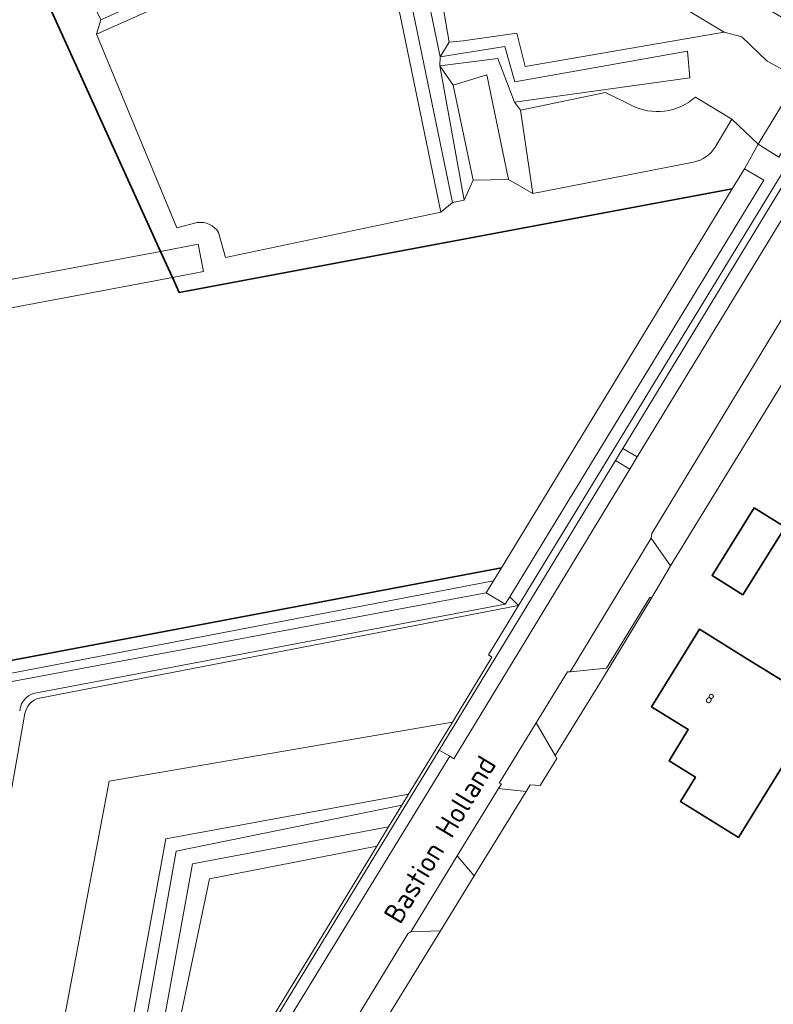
# Model space of a CAD drawing. Extents: x 184422 to 188298, y 343471 to 350189.
# Tile 455 of 513: x 187183 to 187249, y 349355 to 349442. Entities that reach past the tile are written whole.
import ezdxf
from ezdxf.enums import TextEntityAlignment as Align

# ---------------------------------------------------------------- set-up
doc = ezdxf.new("R2010")
doc.units = 0
for name, color, linetype, lineweight in [('B-WA-GK-BESCHOEIING-G', 252, 'GK-BESCHOEIING', 35), ('B-WA-GR-GRAS-GV', 252, 'Continuous', 13), ('B-WA-GW-TALUD_KRUIN-G', 252, 'Continuous', 18), ('B-WA-IE-TERREINAFSCHEIDING_KUNSTMATIG_MUUR-GV', 252, 'Continuous', 18), ('B-WA-KW-KUNSTWERK_DEK-GV', 252, 'Continuous', 18), ('B-WA-OG-TERREIN_CULTUURSCHEIDING-GV', 252, 'Continuous', 18), ('B-WA-OG-TERREIN_ERF-GV', 252, 'Continuous', 18), ('B-WA-OG-TOPOGRAFIE-T18', 252, 'Continuous', 18), ('B-WA-OG-WATER_MEER-GV', 252, 'Continuous', 18), ('B-WA-VH-ONVERHARD-GV', 252, 'Continuous', 18), ('B-WA-VH-VERHARDING_ASFALT-GV', 252, 'Continuous', 18), ('B-WA-VH-VERHARDING_BETON-GV', 252, 'Continuous', 18), ('B-WA-VH-VERHARDING_GESLOTEN-GV', 252, 'Continuous', 18), ('B-WA-VH-VERHARDING_HALFVERHARDING-GV', 252, 'Continuous', 18), ('B-WA-VH-VERHARDING_HALFVERHARDING_GRIND-GV', 252, 'Continuous', 18), ('B-WA-VH-VERHARDING_OPEN-GV', 252, 'Continuous', 18), ('B-WA-VH-VERHARDING_TEGEL-GV', 252, 'Continuous', 18), ('B-WE-OG-BEBOUWING-GV', 250, 'Continuous', 35), ('B-WE-OG-BEBOUWING-T18', 10, 'Continuous', 18)]:
    doc.layers.add(name, color=color, linetype=linetype, lineweight=lineweight)
doc.styles.add('NLCS-ISO-M1000-T18', font='NLCS-ISO.ttf', dxfattribs={"height": 1.8})
doc.styles.add('NLCS-ISO-M500-T18', font='NLCS-ISO.ttf', dxfattribs={"height": 0.9})
doc.linetypes.add('GK-BESCHOEIING', pattern='A,30,-5,[1,NLCS.SHX,S=1,R=0,X=0,Y=0],-5', length=40)

msp = doc.modelspace()

# ---------------------------------------------------------------- linework, layer by layer
at = {"layer": 'B-WA-GK-BESCHOEIING-G', "flags": 128}
for points in [[(187195.311, 349421.487), (187171.832, 349473.158)], [(187195.311, 349421.487), (187171.832, 349473.158)], [(187195.311, 349421.487), (187171.832, 349473.158)], [(187245.818, 349427.001), (187196.966, 349417.844), (187196.357, 349419.184)], [(187245.818, 349427.001), (187196.966, 349417.844), (187196.357, 349419.184)], [(187245.818, 349427.001), (187196.966, 349417.844), (187196.357, 349419.184)], [(187196.357, 349419.184), (187195.311, 349421.487)], [(187196.357, 349419.184), (187195.311, 349421.487)], [(187196.357, 349419.184), (187195.311, 349421.487)], [(187225.439, 349393.556), (187180.34, 349385.048), (187176.514, 349363.612), (187134.229, 349371.161)], [(187225.439, 349393.556), (187180.34, 349385.048), (187176.514, 349363.612), (187134.229, 349371.161)], [(187225.439, 349393.556), (187180.34, 349385.048), (187176.514, 349363.612), (187134.229, 349371.161)]]:
    msp.add_lwpolyline(points, dxfattribs=at)
at = {"layer": 'B-WA-GR-GRAS-GV', "flags": 128}
for points in [[(187055.618, 349408.766), (187057.322, 349407.739), (187077.016, 349395.875), (187072.498, 349369.415), (187129.456, 349359.592), (187131.808, 349359.186), (187186.059, 349349.83), (187190.78, 349374.73), (187221.091, 349379.922), (187224.589, 349385.66), (187224.289, 349385.856), (187226.943, 349390.209), (187226.923, 349390.221), (187184.622, 349382.056)], [(187055.618, 349408.766), (187057.322, 349407.739), (187077.016, 349395.875), (187072.498, 349369.415), (187129.456, 349359.592), (187131.808, 349359.186), (187186.059, 349349.83), (187190.78, 349374.73), (187221.091, 349379.922), (187224.589, 349385.66), (187224.289, 349385.856), (187226.943, 349390.209), (187226.923, 349390.221), (187184.622, 349382.056)], [(187055.618, 349408.766), (187057.322, 349407.739), (187077.016, 349395.875), (187072.498, 349369.415), (187129.456, 349359.592), (187131.808, 349359.186), (187186.059, 349349.83), (187190.78, 349374.73), (187221.091, 349379.922), (187224.589, 349385.66), (187224.289, 349385.856), (187226.943, 349390.209), (187226.923, 349390.221), (187184.622, 349382.056)], [(187183.34, 349380.698), (187179.774, 349360.54)], [(187183.34, 349380.698), (187179.774, 349360.54)], [(187183.34, 349380.698), (187179.774, 349360.54)]]:
    msp.add_lwpolyline(points, dxfattribs=at)
at = {"layer": 'B-WA-GR-GRAS-GV'}
msp.add_lwpolyline([(187184.622, 349382.056, 0.296164), (187183.34, 349380.698)], format="xyb", dxfattribs=at)
msp.add_lwpolyline([(187184.622, 349382.056, 0.296164), (187183.34, 349380.698)], format="xyb", dxfattribs=at)
msp.add_lwpolyline([(187184.622, 349382.056, 0.296164), (187183.34, 349380.698)], format="xyb", dxfattribs=at)
at = {"layer": 'B-WA-GW-TALUD_KRUIN-G', "flags": 128}
for points in [[(187220.8, 349439.949), (187217.99, 349456.353)], [(187220.8, 349439.949), (187217.99, 349456.353)], [(187220.8, 349439.949), (187217.99, 349456.353)], [(187221.1, 349425.797), (187215.422, 349453.323), (187190.049, 349441.921)], [(187221.1, 349425.797), (187215.422, 349453.323), (187190.049, 349441.921)], [(187221.1, 349425.797), (187215.422, 349453.323), (187190.049, 349441.921)], [(187198.548, 349424.02), (187196.754, 349423.577), (187189.644, 349440.646)], [(187198.548, 349424.02), (187196.754, 349423.577), (187189.644, 349440.646)], [(187198.548, 349424.02), (187196.754, 349423.577), (187189.644, 349440.646)], [(187245.105, 349440.851), (187227.534, 349437.819), (187226.774, 349440.748), (187222.048, 349440.077), (187220.8, 349439.949)], [(187245.105, 349440.851), (187227.534, 349437.819), (187226.774, 349440.748), (187222.048, 349440.077), (187220.8, 349439.949)], [(187245.105, 349440.851), (187227.534, 349437.819), (187226.774, 349440.748), (187222.048, 349440.077), (187220.8, 349439.949)], [(187221.174, 349436.157), (187224.147, 349437.082), (187226.061, 349427.834)], [(187221.174, 349436.157), (187224.147, 349437.082), (187226.061, 349427.834)], [(187221.174, 349436.157), (187224.147, 349437.082), (187226.061, 349427.834)], [(187222.925, 349427.771), (187221.174, 349436.157)], [(187222.925, 349427.771), (187221.174, 349436.157)], [(187222.925, 349427.771), (187221.174, 349436.157)], [(187220.079, 349424.957), (187201.056, 349420.935), (187200.445, 349423.152)], [(187220.079, 349424.957), (187201.056, 349420.935), (187200.445, 349423.152)], [(187220.079, 349424.957), (187201.056, 349420.935), (187200.445, 349423.152)], [(187043.944, 349360.987), (187044.062, 349361.486), (187035.508, 349368.596), (187022.998, 349379.259), (187018.463, 349380.081), (187029.031, 349404.844), (187029.973, 349407.051), (187035.8, 349420.705), (187055.618, 349408.766), (187057.322, 349407.739), (187077.016, 349395.875), (187072.498, 349369.415), (187129.456, 349359.592), (187131.808, 349359.186), (187186.059, 349349.83), (187190.78, 349374.73), (187221.091, 349379.922)], [(187043.944, 349360.987), (187044.062, 349361.486), (187035.508, 349368.596), (187022.998, 349379.259), (187018.463, 349380.081), (187029.031, 349404.844), (187029.973, 349407.051), (187035.8, 349420.705), (187055.618, 349408.766), (187057.322, 349407.739), (187077.016, 349395.875), (187072.498, 349369.415), (187129.456, 349359.592), (187131.808, 349359.186), (187186.059, 349349.83), (187190.78, 349374.73), (187221.091, 349379.922)], [(187043.944, 349360.987), (187044.062, 349361.486), (187035.508, 349368.596), (187022.998, 349379.259), (187018.463, 349380.081), (187029.031, 349404.844), (187029.973, 349407.051), (187035.8, 349420.705), (187055.618, 349408.766), (187057.322, 349407.739), (187077.016, 349395.875), (187072.498, 349369.415), (187129.456, 349359.592), (187131.808, 349359.186), (187186.059, 349349.83), (187190.78, 349374.73), (187221.091, 349379.922)], [(187177.526, 349363.667), (187181.37, 349384.096), (187224.738, 349392.406)], [(187177.526, 349363.667), (187181.37, 349384.096), (187224.738, 349392.406)], [(187177.526, 349363.667), (187181.37, 349384.096), (187224.738, 349392.406)], [(187215.456, 349370.678), (187198.128, 349367.412), (187193.1, 349339.734), (187130.338, 349350.898), (187127.991, 349351.316), (187062.455, 349362.974)], [(187215.456, 349370.678), (187198.128, 349367.412), (187193.1, 349339.734), (187130.338, 349350.898), (187127.991, 349351.316), (187062.455, 349362.974)], [(187215.456, 349370.678), (187198.128, 349367.412), (187193.1, 349339.734), (187130.338, 349350.898), (187127.991, 349351.316), (187062.455, 349362.974)]]:
    msp.add_lwpolyline(points, dxfattribs=at)
at = {"layer": 'B-WA-GW-TALUD_KRUIN-G'}
msp.add_lwpolyline([(187200.445, 349423.152, 0.297175), (187198.548, 349424.02)], format="xyb", dxfattribs=at)
msp.add_lwpolyline([(187200.445, 349423.152, 0.297175), (187198.548, 349424.02)], format="xyb", dxfattribs=at)
msp.add_lwpolyline([(187200.445, 349423.152, 0.297175), (187198.548, 349424.02)], format="xyb", dxfattribs=at)
at = {"layer": 'B-WA-IE-TERREINAFSCHEIDING_KUNSTMATIG_MUUR-GV', "flags": 128}
msp.add_lwpolyline([(187192.753, 349332.841), (187219.927, 349377.456), (187235.499, 349403.024), (187236.153, 349404.098), (187254.938, 349434.941), (187254.94, 349434.944), (187254.424, 349435.27), (187254.226, 349434.946), (187226.943, 349390.209), (187224.289, 349385.856), (187224.589, 349385.66), (187221.091, 349379.922), (187217.224, 349373.579), (187216.619, 349372.586), (187215.464, 349370.691), (187215.456, 349370.678), (187214.424, 349368.985), (187214.243, 349368.689), (187192.576, 349333.147)], dxfattribs=at)
msp.add_lwpolyline([(187192.753, 349332.841), (187219.927, 349377.456), (187235.499, 349403.024), (187236.153, 349404.098), (187254.938, 349434.941), (187254.94, 349434.944), (187254.424, 349435.27), (187254.226, 349434.946), (187226.943, 349390.209), (187224.289, 349385.856), (187224.589, 349385.66), (187221.091, 349379.922), (187217.224, 349373.579), (187216.619, 349372.586), (187215.464, 349370.691), (187215.456, 349370.678), (187214.424, 349368.985), (187214.243, 349368.689), (187192.576, 349333.147)], dxfattribs=at)
msp.add_lwpolyline([(187192.753, 349332.841), (187219.927, 349377.456), (187235.499, 349403.024), (187236.153, 349404.098), (187254.938, 349434.941), (187254.94, 349434.944), (187254.424, 349435.27), (187254.226, 349434.946), (187226.943, 349390.209), (187224.289, 349385.856), (187224.589, 349385.66), (187221.091, 349379.922), (187217.224, 349373.579), (187216.619, 349372.586), (187215.464, 349370.691), (187215.456, 349370.678), (187214.424, 349368.985), (187214.243, 349368.689), (187192.576, 349333.147)], dxfattribs=at)
at = {"layer": 'B-WA-KW-KUNSTWERK_DEK-GV', "flags": 128}
msp.add_lwpolyline([(187181.2, 349416.33), (187196.357, 349419.184), (187195.311, 349421.487), (187180.152, 349418.642)], close=True, dxfattribs=at)
msp.add_lwpolyline([(187181.2, 349416.33), (187196.357, 349419.184), (187195.311, 349421.487), (187180.152, 349418.642)], close=True, dxfattribs=at)
msp.add_lwpolyline([(187181.2, 349416.33), (187196.357, 349419.184), (187195.311, 349421.487), (187180.152, 349418.642)], close=True, dxfattribs=at)
at = {"layer": 'B-WA-OG-TERREIN_CULTUURSCHEIDING-GV', "flags": 128}
for points in [[(187186.142, 349476.606), (187192.496, 349473.038), (187198.042, 349470.39), (187206.053, 349465.518), (187212.694, 349461.701), (187217.701, 349458.343), (187226.028, 349453.971), (187231.09, 349451.385), (187240.239, 349443.78), (187245.105, 349440.851), (187246.666, 349440.423), (187248.887, 349438.289), (187249.664, 349437.867), (187251.663, 349436.781), (187253.646, 349440.111), (187239.448, 349448.561), (187165.483, 349493.462)], [(187186.142, 349476.606), (187192.496, 349473.038), (187198.042, 349470.39), (187206.053, 349465.518), (187212.694, 349461.701), (187217.701, 349458.343), (187226.028, 349453.971), (187231.09, 349451.385), (187240.239, 349443.78), (187245.105, 349440.851), (187246.666, 349440.423), (187248.887, 349438.289), (187249.664, 349437.867), (187251.663, 349436.781), (187253.646, 349440.111), (187239.448, 349448.561), (187165.483, 349493.462)], [(187186.142, 349476.606), (187192.496, 349473.038), (187198.042, 349470.39), (187206.053, 349465.518), (187212.694, 349461.701), (187217.701, 349458.343), (187226.028, 349453.971), (187231.09, 349451.385), (187240.239, 349443.78), (187245.105, 349440.851), (187246.666, 349440.423), (187248.887, 349438.289), (187249.664, 349437.867), (187251.663, 349436.781), (187253.646, 349440.111), (187239.448, 349448.561), (187165.483, 349493.462)], [(187217.99, 349456.353), (187220.8, 349439.949), (187222.048, 349440.077), (187226.774, 349440.748), (187227.534, 349437.819), (187245.105, 349440.851), (187240.239, 349443.78), (187232.248, 349443.025), (187227.963, 349445.559), (187222.509, 349445.691), (187221.45, 349453.743), (187226.028, 349453.971), (187217.701, 349458.343), (187211.973, 349460.339), (187205.885, 349463.373), (187196.903, 349469.346), (187192.496, 349473.038), (187186.142, 349476.606), (187195.904, 349453.895), (187198.983, 349455.308), (187201.317, 349449.974), (187216.791, 349456.954)], [(187217.99, 349456.353), (187220.8, 349439.949), (187222.048, 349440.077), (187226.774, 349440.748), (187227.534, 349437.819), (187245.105, 349440.851), (187240.239, 349443.78), (187232.248, 349443.025), (187227.963, 349445.559), (187222.509, 349445.691), (187221.45, 349453.743), (187226.028, 349453.971), (187217.701, 349458.343), (187211.973, 349460.339), (187205.885, 349463.373), (187196.903, 349469.346), (187192.496, 349473.038), (187186.142, 349476.606), (187195.904, 349453.895), (187198.983, 349455.308), (187201.317, 349449.974), (187216.791, 349456.954)], [(187217.99, 349456.353), (187220.8, 349439.949), (187222.048, 349440.077), (187226.774, 349440.748), (187227.534, 349437.819), (187245.105, 349440.851), (187240.239, 349443.78), (187232.248, 349443.025), (187227.963, 349445.559), (187222.509, 349445.691), (187221.45, 349453.743), (187226.028, 349453.971), (187217.701, 349458.343), (187211.973, 349460.339), (187205.885, 349463.373), (187196.903, 349469.346), (187192.496, 349473.038), (187186.142, 349476.606), (187195.904, 349453.895), (187198.983, 349455.308), (187201.317, 349449.974), (187216.791, 349456.954)], [(187171.832, 349473.158), (187195.311, 349421.487), (187198.628, 349422.109), (187199.099, 349419.7), (187196.357, 349419.184), (187196.966, 349417.844), (187245.818, 349427.001), (187246.904, 349428.784), (187248.1, 349430.957), (187245.785, 349433.145), (187244.312, 349430.69)], [(187171.832, 349473.158), (187195.311, 349421.487), (187198.628, 349422.109), (187199.099, 349419.7), (187196.357, 349419.184), (187196.966, 349417.844), (187245.818, 349427.001), (187246.904, 349428.784), (187248.1, 349430.957), (187245.785, 349433.145), (187244.312, 349430.69)], [(187171.832, 349473.158), (187195.311, 349421.487), (187198.628, 349422.109), (187199.099, 349419.7), (187196.357, 349419.184), (187196.966, 349417.844), (187245.818, 349427.001), (187246.904, 349428.784), (187248.1, 349430.957), (187245.785, 349433.145), (187244.312, 349430.69)], [(187198.548, 349424.02), (187196.754, 349423.577), (187189.644, 349440.646), (187190.049, 349441.921), (187189.45, 349443.164), (187190.137, 349444.589), (187188.846, 349447.003), (187186.322, 349448.276), (187179.087, 349463.336)], [(187198.548, 349424.02), (187196.754, 349423.577), (187189.644, 349440.646), (187190.049, 349441.921), (187189.45, 349443.164), (187190.137, 349444.589), (187188.846, 349447.003), (187186.322, 349448.276), (187179.087, 349463.336)], [(187198.548, 349424.02), (187196.754, 349423.577), (187189.644, 349440.646), (187190.049, 349441.921), (187189.45, 349443.164), (187190.137, 349444.589), (187188.846, 349447.003), (187186.322, 349448.276), (187179.087, 349463.336)], [(187216.791, 349456.954), (187201.317, 349449.974), (187200.855, 349448.512), (187216.602, 349455.149), (187220.015, 349438.661)], [(187216.791, 349456.954), (187201.317, 349449.974), (187200.855, 349448.512), (187216.602, 349455.149), (187220.015, 349438.661)], [(187216.791, 349456.954), (187201.317, 349449.974), (187200.855, 349448.512), (187216.602, 349455.149), (187220.015, 349438.661)], [(187220.015, 349438.661), (187220.8, 349439.949), (187217.99, 349456.353)], [(187220.015, 349438.661), (187220.8, 349439.949), (187217.99, 349456.353)], [(187220.015, 349438.661), (187220.8, 349439.949), (187217.99, 349456.353)], [(187200.445, 349423.152), (187201.056, 349420.935), (187220.079, 349424.957), (187214.539, 349451.763), (187189.644, 349440.646), (187196.754, 349423.577), (187198.548, 349424.02)], [(187200.445, 349423.152), (187201.056, 349420.935), (187220.079, 349424.957), (187214.539, 349451.763), (187189.644, 349440.646), (187196.754, 349423.577), (187198.548, 349424.02)], [(187200.445, 349423.152), (187201.056, 349420.935), (187220.079, 349424.957), (187214.539, 349451.763), (187189.644, 349440.646), (187196.754, 349423.577), (187198.548, 349424.02)], [(187242.559, 349435.095), (187245.785, 349433.145), (187248.1, 349430.957), (187251.548, 349436.587), (187251.663, 349436.781), (187249.664, 349437.867), (187248.887, 349438.289), (187246.666, 349440.423), (187245.105, 349440.851), (187227.534, 349437.819), (187226.774, 349440.748), (187222.048, 349440.077), (187220.8, 349439.949), (187220.015, 349438.661), (187225.734, 349439.583), (187226.601, 349436.463), (187241.857, 349439.172), (187242.057, 349436.81), (187226.572, 349434.658), (187227.121, 349433.948), (187234.627, 349435.51), (187236.887, 349434.381)], [(187242.559, 349435.095), (187245.785, 349433.145), (187248.1, 349430.957), (187251.548, 349436.587), (187251.663, 349436.781), (187249.664, 349437.867), (187248.887, 349438.289), (187246.666, 349440.423), (187245.105, 349440.851), (187227.534, 349437.819), (187226.774, 349440.748), (187222.048, 349440.077), (187220.8, 349439.949), (187220.015, 349438.661), (187225.734, 349439.583), (187226.601, 349436.463), (187241.857, 349439.172), (187242.057, 349436.81), (187226.572, 349434.658), (187227.121, 349433.948), (187234.627, 349435.51), (187236.887, 349434.381)], [(187242.559, 349435.095), (187245.785, 349433.145), (187248.1, 349430.957), (187251.548, 349436.587), (187251.663, 349436.781), (187249.664, 349437.867), (187248.887, 349438.289), (187246.666, 349440.423), (187245.105, 349440.851), (187227.534, 349437.819), (187226.774, 349440.748), (187222.048, 349440.077), (187220.8, 349439.949), (187220.015, 349438.661), (187225.734, 349439.583), (187226.601, 349436.463), (187241.857, 349439.172), (187242.057, 349436.81), (187226.572, 349434.658), (187227.121, 349433.948), (187234.627, 349435.51), (187236.887, 349434.381)], [(187236.887, 349434.381), (187234.627, 349435.51), (187227.121, 349433.948), (187228.203, 349426.59), (187242.396, 349429.374)], [(187236.887, 349434.381), (187234.627, 349435.51), (187227.121, 349433.948), (187228.203, 349426.59), (187242.396, 349429.374)], [(187236.887, 349434.381), (187234.627, 349435.51), (187227.121, 349433.948), (187228.203, 349426.59), (187242.396, 349429.374)], [(187244.312, 349430.69), (187245.785, 349433.145), (187242.559, 349435.095)], [(187244.312, 349430.69), (187245.785, 349433.145), (187242.559, 349435.095)], [(187244.312, 349430.69), (187245.785, 349433.145), (187242.559, 349435.095)], [(187242.396, 349429.374), (187228.203, 349426.59), (187226.061, 349427.834), (187222.925, 349427.771), (187222.145, 349426), (187221.1, 349425.797), (187220.079, 349424.957), (187201.056, 349420.935), (187200.445, 349423.152)], [(187242.396, 349429.374), (187228.203, 349426.59), (187226.061, 349427.834), (187222.925, 349427.771), (187222.145, 349426), (187221.1, 349425.797), (187220.079, 349424.957), (187201.056, 349420.935), (187200.445, 349423.152)], [(187242.396, 349429.374), (187228.203, 349426.59), (187226.061, 349427.834), (187222.925, 349427.771), (187222.145, 349426), (187221.1, 349425.797), (187220.079, 349424.957), (187201.056, 349420.935), (187200.445, 349423.152)], [(187225.439, 349393.556), (187180.34, 349385.048), (187176.514, 349363.612), (187134.229, 349371.161), (187134.043, 349370.117), (187176.079, 349362.543)], [(187225.439, 349393.556), (187180.34, 349385.048), (187176.514, 349363.612), (187134.229, 349371.161), (187134.043, 349370.117), (187176.079, 349362.543)], [(187225.439, 349393.556), (187180.34, 349385.048), (187176.514, 349363.612), (187134.229, 349371.161), (187134.043, 349370.117), (187176.079, 349362.543)], [(187177.526, 349363.667), (187181.37, 349384.096), (187224.738, 349392.406), (187225.439, 349393.556)], [(187177.526, 349363.667), (187181.37, 349384.096), (187224.738, 349392.406), (187225.439, 349393.556)], [(187177.526, 349363.667), (187181.37, 349384.096), (187224.738, 349392.406), (187225.439, 349393.556)], [(187178.385, 349363.744), (187181.896, 349383.47), (187224.092, 349391.345), (187224.738, 349392.406), (187181.37, 349384.096), (187177.526, 349363.667)], [(187178.385, 349363.744), (187181.896, 349383.47), (187224.092, 349391.345), (187224.738, 349392.406), (187181.37, 349384.096), (187177.526, 349363.667)], [(187178.385, 349363.744), (187181.896, 349383.47), (187224.092, 349391.345), (187224.738, 349392.406), (187181.37, 349384.096), (187177.526, 349363.667)], [(187184.622, 349382.056), (187226.923, 349390.221), (187226.156, 349390.997), (187225.749, 349390.331), (187184.536, 349382.539)], [(187184.622, 349382.056), (187226.923, 349390.221), (187226.156, 349390.997), (187225.749, 349390.331), (187184.536, 349382.539)], [(187184.622, 349382.056), (187226.923, 349390.221), (187226.156, 349390.997), (187225.749, 349390.331), (187184.536, 349382.539)], [(187179.774, 349360.54), (187183.34, 349380.698)], [(187179.774, 349360.54), (187183.34, 349380.698)], [(187179.774, 349360.54), (187183.34, 349380.698)], [(187191.856, 349341.408), (187196.69, 349368.551), (187216.619, 349372.586), (187217.224, 349373.579), (187195.792, 349369.638), (187190.856, 349342.777)], [(187191.856, 349341.408), (187196.69, 349368.551), (187216.619, 349372.586), (187217.224, 349373.579), (187195.792, 349369.638), (187190.856, 349342.777)], [(187191.856, 349341.408), (187196.69, 349368.551), (187216.619, 349372.586), (187217.224, 349373.579), (187195.792, 349369.638), (187190.856, 349342.777)]]:
    msp.add_lwpolyline(points, dxfattribs=at)
for points in [[(187220.015, 349438.661), (187216.602, 349455.149), (187200.855, 349448.512), (187199.908, 349447.985), (187189.45, 349443.164), (187190.049, 349441.921), (187215.422, 349453.323), (187221.1, 349425.797), (187222.145, 349426), (187219.976, 349437.856)], [(187220.015, 349438.661), (187216.602, 349455.149), (187200.855, 349448.512), (187199.908, 349447.985), (187189.45, 349443.164), (187190.049, 349441.921), (187215.422, 349453.323), (187221.1, 349425.797), (187222.145, 349426), (187219.976, 349437.856)], [(187220.015, 349438.661), (187216.602, 349455.149), (187200.855, 349448.512), (187199.908, 349447.985), (187189.45, 349443.164), (187190.049, 349441.921), (187215.422, 349453.323), (187221.1, 349425.797), (187222.145, 349426), (187219.976, 349437.856)], [(187220.079, 349424.957), (187221.1, 349425.797), (187215.422, 349453.323), (187190.049, 349441.921), (187189.644, 349440.646), (187214.539, 349451.763)], [(187220.079, 349424.957), (187221.1, 349425.797), (187215.422, 349453.323), (187190.049, 349441.921), (187189.644, 349440.646), (187214.539, 349451.763)], [(187220.079, 349424.957), (187221.1, 349425.797), (187215.422, 349453.323), (187190.049, 349441.921), (187189.644, 349440.646), (187214.539, 349451.763)], [(187219.976, 349437.856), (187225.114, 349438.526), (187226.572, 349434.658), (187242.057, 349436.81), (187241.857, 349439.172), (187226.601, 349436.463), (187225.734, 349439.583), (187220.015, 349438.661)], [(187219.976, 349437.856), (187225.114, 349438.526), (187226.572, 349434.658), (187242.057, 349436.81), (187241.857, 349439.172), (187226.601, 349436.463), (187225.734, 349439.583), (187220.015, 349438.661)], [(187219.976, 349437.856), (187225.114, 349438.526), (187226.572, 349434.658), (187242.057, 349436.81), (187241.857, 349439.172), (187226.601, 349436.463), (187225.734, 349439.583), (187220.015, 349438.661)], [(187226.061, 349427.834), (187228.203, 349426.59), (187227.121, 349433.948), (187226.572, 349434.658), (187225.114, 349438.526), (187219.976, 349437.856), (187221.174, 349436.157), (187224.147, 349437.082)], [(187226.061, 349427.834), (187228.203, 349426.59), (187227.121, 349433.948), (187226.572, 349434.658), (187225.114, 349438.526), (187219.976, 349437.856), (187221.174, 349436.157), (187224.147, 349437.082)], [(187226.061, 349427.834), (187228.203, 349426.59), (187227.121, 349433.948), (187226.572, 349434.658), (187225.114, 349438.526), (187219.976, 349437.856), (187221.174, 349436.157), (187224.147, 349437.082)], [(187221.174, 349436.157), (187219.976, 349437.856), (187222.145, 349426), (187222.925, 349427.771)], [(187221.174, 349436.157), (187219.976, 349437.856), (187222.145, 349426), (187222.925, 349427.771)], [(187221.174, 349436.157), (187219.976, 349437.856), (187222.145, 349426), (187222.925, 349427.771)], [(187222.925, 349427.771), (187226.061, 349427.834), (187224.147, 349437.082), (187221.174, 349436.157)], [(187222.925, 349427.771), (187226.061, 349427.834), (187224.147, 349437.082), (187221.174, 349436.157)], [(187222.925, 349427.771), (187226.061, 349427.834), (187224.147, 349437.082), (187221.174, 349436.157)], [(187226.156, 349390.997), (187226.923, 349390.221), (187226.943, 349390.209), (187254.226, 349434.946), (187253.398, 349435.451), (187249.936, 349429.812), (187248.1, 349430.957), (187246.904, 349428.784), (187248.602, 349427.76)], [(187226.156, 349390.997), (187226.923, 349390.221), (187226.943, 349390.209), (187254.226, 349434.946), (187253.398, 349435.451), (187249.936, 349429.812), (187248.1, 349430.957), (187246.904, 349428.784), (187248.602, 349427.76)], [(187226.156, 349390.997), (187226.923, 349390.221), (187226.943, 349390.209), (187254.226, 349434.946), (187253.398, 349435.451), (187249.936, 349429.812), (187248.1, 349430.957), (187246.904, 349428.784), (187248.602, 349427.76)], [(187130.806, 349353.538), (187190.856, 349342.777), (187195.792, 349369.638), (187217.224, 349373.579), (187221.091, 349379.922), (187190.78, 349374.73), (187186.059, 349349.83), (187131.808, 349359.186), (187129.456, 349359.592), (187072.498, 349369.415), (187077.016, 349395.875), (187057.322, 349407.739), (187053.817, 349403.126), (187070.766, 349393.15), (187065.92, 349365.165), (187128.459, 349353.958)], [(187130.806, 349353.538), (187190.856, 349342.777), (187195.792, 349369.638), (187217.224, 349373.579), (187221.091, 349379.922), (187190.78, 349374.73), (187186.059, 349349.83), (187131.808, 349359.186), (187129.456, 349359.592), (187072.498, 349369.415), (187077.016, 349395.875), (187057.322, 349407.739), (187053.817, 349403.126), (187070.766, 349393.15), (187065.92, 349365.165), (187128.459, 349353.958)], [(187130.806, 349353.538), (187190.856, 349342.777), (187195.792, 349369.638), (187217.224, 349373.579), (187221.091, 349379.922), (187190.78, 349374.73), (187186.059, 349349.83), (187131.808, 349359.186), (187129.456, 349359.592), (187072.498, 349369.415), (187077.016, 349395.875), (187057.322, 349407.739), (187053.817, 349403.126), (187070.766, 349393.15), (187065.92, 349365.165), (187128.459, 349353.958)], [(187215.456, 349370.678), (187215.464, 349370.691), (187216.619, 349372.586), (187196.69, 349368.551), (187191.856, 349341.408), (187130.615, 349352.459), (187128.268, 349352.882), (187064.442, 349364.399), (187062.455, 349362.974), (187127.991, 349351.316), (187130.338, 349350.898), (187193.1, 349339.734), (187198.128, 349367.412)], [(187215.456, 349370.678), (187215.464, 349370.691), (187216.619, 349372.586), (187196.69, 349368.551), (187191.856, 349341.408), (187130.615, 349352.459), (187128.268, 349352.882), (187064.442, 349364.399), (187062.455, 349362.974), (187127.991, 349351.316), (187130.338, 349350.898), (187193.1, 349339.734), (187198.128, 349367.412)], [(187215.456, 349370.678), (187215.464, 349370.691), (187216.619, 349372.586), (187196.69, 349368.551), (187191.856, 349341.408), (187130.615, 349352.459), (187128.268, 349352.882), (187064.442, 349364.399), (187062.455, 349362.974), (187127.991, 349351.316), (187130.338, 349350.898), (187193.1, 349339.734), (187198.128, 349367.412)], [(187127.749, 349349.949), (187130.094, 349349.522), (187193.727, 349337.941), (187199.641, 349366.101), (187214.424, 349368.985), (187215.456, 349370.678), (187198.128, 349367.412), (187193.1, 349339.734), (187130.338, 349350.898), (187127.991, 349351.316), (187062.455, 349362.974), (187060.963, 349362.103), (187065.355, 349361.304)], [(187127.749, 349349.949), (187130.094, 349349.522), (187193.727, 349337.941), (187199.641, 349366.101), (187214.424, 349368.985), (187215.456, 349370.678), (187198.128, 349367.412), (187193.1, 349339.734), (187130.338, 349350.898), (187127.991, 349351.316), (187062.455, 349362.974), (187060.963, 349362.103), (187065.355, 349361.304)], [(187127.749, 349349.949), (187130.094, 349349.522), (187193.727, 349337.941), (187199.641, 349366.101), (187214.424, 349368.985), (187215.456, 349370.678), (187198.128, 349367.412), (187193.1, 349339.734), (187130.338, 349350.898), (187127.991, 349351.316), (187062.455, 349362.974), (187060.963, 349362.103), (187065.355, 349361.304)], [(187130.094, 349349.522), (187127.749, 349349.949), (187065.355, 349361.304), (187063.748, 349355.717), (187061.359, 349351.75), (187064.997, 349353.651), (187097.127, 349348.153), (187097.282, 349349.789), (187125.238, 349347.382), (187124.925, 349343.596), (187125.757, 349343.444), (187126.571, 349343.296), (187128.915, 349342.868), (187129.793, 349342.708), (187163.004, 349336.482), (187163.961, 349340.276), (187192.576, 349333.147), (187214.243, 349368.689), (187214.424, 349368.985), (187199.641, 349366.101), (187193.727, 349337.941)], [(187130.094, 349349.522), (187127.749, 349349.949), (187065.355, 349361.304), (187063.748, 349355.717), (187061.359, 349351.75), (187064.997, 349353.651), (187097.127, 349348.153), (187097.282, 349349.789), (187125.238, 349347.382), (187124.925, 349343.596), (187125.757, 349343.444), (187126.571, 349343.296), (187128.915, 349342.868), (187129.793, 349342.708), (187163.004, 349336.482), (187163.961, 349340.276), (187192.576, 349333.147), (187214.243, 349368.689), (187214.424, 349368.985), (187199.641, 349366.101), (187193.727, 349337.941)], [(187130.094, 349349.522), (187127.749, 349349.949), (187065.355, 349361.304), (187063.748, 349355.717), (187061.359, 349351.75), (187064.997, 349353.651), (187097.127, 349348.153), (187097.282, 349349.789), (187125.238, 349347.382), (187124.925, 349343.596), (187125.757, 349343.444), (187126.571, 349343.296), (187128.915, 349342.868), (187129.793, 349342.708), (187163.004, 349336.482), (187163.961, 349340.276), (187192.576, 349333.147), (187214.243, 349368.689), (187214.424, 349368.985), (187199.641, 349366.101), (187193.727, 349337.941)]]:
    msp.add_lwpolyline(points, close=True, dxfattribs=at)
at = {"layer": 'B-WA-OG-TERREIN_CULTUURSCHEIDING-GV'}
for points in [[(187242.559, 349435.095, -0.303971), (187236.887, 349434.381)], [(187236.887, 349434.381, 0.303971), (187242.559, 349435.095)], [(187242.559, 349435.095, -0.303971), (187236.887, 349434.381)], [(187236.887, 349434.381, 0.303971), (187242.559, 349435.095)], [(187242.559, 349435.095, -0.303971), (187236.887, 349434.381)], [(187236.887, 349434.381, 0.303971), (187242.559, 349435.095)], [(187242.396, 349429.374, 0.211468), (187244.312, 349430.69)], [(187244.312, 349430.69, -0.211468), (187242.396, 349429.374)], [(187242.396, 349429.374, 0.211468), (187244.312, 349430.69)], [(187244.312, 349430.69, -0.211468), (187242.396, 349429.374)], [(187242.396, 349429.374, 0.211468), (187244.312, 349430.69)], [(187244.312, 349430.69, -0.211468), (187242.396, 349429.374)], [(187198.548, 349424.02, -0.297175), (187200.445, 349423.152)], [(187200.445, 349423.152, 0.297175), (187198.548, 349424.02)], [(187198.548, 349424.02, -0.297175), (187200.445, 349423.152)], [(187200.445, 349423.152, 0.297175), (187198.548, 349424.02)], [(187198.548, 349424.02, -0.297175), (187200.445, 349423.152)], [(187200.445, 349423.152, 0.297175), (187198.548, 349424.02)], [(187184.536, 349382.539, 0.370279), (187182.872, 349380.935)], [(187184.536, 349382.539, 0.370279), (187182.872, 349380.935)], [(187184.536, 349382.539, 0.370279), (187182.872, 349380.935)], [(187183.34, 349380.698, -0.296164), (187184.622, 349382.056)], [(187183.34, 349380.698, -0.296164), (187184.622, 349382.056)], [(187183.34, 349380.698, -0.296164), (187184.622, 349382.056)]]:
    msp.add_lwpolyline(points, format="xyb", dxfattribs=at)
at = {"layer": 'B-WA-OG-TERREIN_ERF-GV', "flags": 128}
msp.add_lwpolyline([(187259.644, 349425.156), (187240.361, 349393.728), (187238.714, 349390.927), (187233.928, 349383.076), (187230.166, 349376.983), (187230.326, 349376.705), (187228.854, 349374.33), (187227.975, 349374.381), (187227.617, 349373.799), (187223.03, 349366.352), (187220.05, 349361.513), (187214.536, 349352.559)], dxfattribs=at)
msp.add_lwpolyline([(187259.644, 349425.156), (187240.361, 349393.728), (187238.714, 349390.927), (187233.928, 349383.076), (187230.166, 349376.983), (187230.326, 349376.705), (187228.854, 349374.33), (187227.975, 349374.381), (187227.617, 349373.799), (187223.03, 349366.352), (187220.05, 349361.513), (187214.536, 349352.559)], dxfattribs=at)
msp.add_lwpolyline([(187259.644, 349425.156), (187240.361, 349393.728), (187238.714, 349390.927), (187233.928, 349383.076), (187230.166, 349376.983), (187230.326, 349376.705), (187228.854, 349374.33), (187227.975, 349374.381), (187227.617, 349373.799), (187223.03, 349366.352), (187220.05, 349361.513), (187214.536, 349352.559)], dxfattribs=at)
for points in [[(187247.755, 349398.844), (187250.486, 349397.142), (187246.758, 349391.162), (187244.027, 349392.864)], [(187247.755, 349398.844), (187250.486, 349397.142), (187246.758, 349391.162), (187244.027, 349392.864)], [(187247.755, 349398.844), (187250.486, 349397.142), (187246.758, 349391.162), (187244.027, 349392.864)], [(187241.229, 349372.922), (187242.556, 349375.07), (187240.231, 349376.506), (187241.934, 349379.265), (187238.684, 349381.272), (187242.915, 349388.123), (187247.169, 349385.496), (187253.628, 349381.508), (187246.366, 349369.749)], [(187241.229, 349372.922), (187242.556, 349375.07), (187240.231, 349376.506), (187241.934, 349379.265), (187238.684, 349381.272), (187242.915, 349388.123), (187247.169, 349385.496), (187253.628, 349381.508), (187246.366, 349369.749)], [(187241.229, 349372.922), (187242.556, 349375.07), (187240.231, 349376.506), (187241.934, 349379.265), (187238.684, 349381.272), (187242.915, 349388.123), (187247.169, 349385.496), (187253.628, 349381.508), (187246.366, 349369.749)]]:
    msp.add_lwpolyline(points, close=True, dxfattribs=at)
at = {"layer": 'B-WA-OG-WATER_MEER-GV', "flags": 128}
msp.add_lwpolyline([(186984.348, 349358.027), (186992.861, 349351.727), (187007.962, 349370.798), (187002.523, 349376.608), (187030.291, 349438.26), (187090.645, 349401.988), (187086.57, 349379.67), (187131.281, 349371.688), (187134.229, 349371.161), (187176.514, 349363.612), (187180.34, 349385.048), (187225.439, 349393.556), (187245.818, 349427.001), (187196.966, 349417.844), (187196.357, 349419.184), (187195.311, 349421.487), (187171.832, 349473.158), (187140.851, 349489.904), (187091.444, 349440.177)], dxfattribs=at)
msp.add_lwpolyline([(186984.348, 349358.027), (186992.861, 349351.727), (187007.962, 349370.798), (187002.523, 349376.608), (187030.291, 349438.26), (187090.645, 349401.988), (187086.57, 349379.67), (187131.281, 349371.688), (187134.229, 349371.161), (187176.514, 349363.612), (187180.34, 349385.048), (187225.439, 349393.556), (187245.818, 349427.001), (187196.966, 349417.844), (187196.357, 349419.184), (187195.311, 349421.487), (187171.832, 349473.158), (187140.851, 349489.904), (187091.444, 349440.177)], dxfattribs=at)
msp.add_lwpolyline([(186984.348, 349358.027), (186992.861, 349351.727), (187007.962, 349370.798), (187002.523, 349376.608), (187030.291, 349438.26), (187090.645, 349401.988), (187086.57, 349379.67), (187131.281, 349371.688), (187134.229, 349371.161), (187176.514, 349363.612), (187180.34, 349385.048), (187225.439, 349393.556), (187245.818, 349427.001), (187196.966, 349417.844), (187196.357, 349419.184), (187195.311, 349421.487), (187171.832, 349473.158), (187140.851, 349489.904), (187091.444, 349440.177)], dxfattribs=at)
at = {"layer": 'B-WA-VH-ONVERHARD-GV', "flags": 128}
msp.add_lwpolyline([(187184.536, 349382.539), (187225.749, 349390.331), (187224.092, 349391.345), (187181.896, 349383.47), (187178.385, 349363.744)], dxfattribs=at)
msp.add_lwpolyline([(187184.536, 349382.539), (187225.749, 349390.331), (187224.092, 349391.345), (187181.896, 349383.47), (187178.385, 349363.744)], dxfattribs=at)
msp.add_lwpolyline([(187184.536, 349382.539), (187225.749, 349390.331), (187224.092, 349391.345), (187181.896, 349383.47), (187178.385, 349363.744)], dxfattribs=at)
at = {"layer": 'B-WA-VH-ONVERHARD-GV'}
msp.add_lwpolyline([(187182.872, 349380.935, -0.370279), (187184.536, 349382.539)], format="xyb", dxfattribs=at)
msp.add_lwpolyline([(187182.872, 349380.935, -0.370279), (187184.536, 349382.539)], format="xyb", dxfattribs=at)
msp.add_lwpolyline([(187182.872, 349380.935, -0.370279), (187184.536, 349382.539)], format="xyb", dxfattribs=at)
at = {"layer": 'B-WA-VH-VERHARDING_ASFALT-GV', "flags": 128}
for points in [[(187217.419, 349361.418), (187221.527, 349368.124), (187225.166, 349374.065), (187225.422, 349374.483), (187225.231, 349374.542), (187228.497, 349379.878), (187231.252, 349384.38), (187231.505, 349384.378), (187238.638, 349396.178), (187238.702, 349396.586), (187258.712, 349429.53), (187258.852, 349429.755), (187262.91, 349436.244), (187258.095, 349439.255), (187255.276, 349434.735)], [(187217.419, 349361.418), (187221.527, 349368.124), (187225.166, 349374.065), (187225.422, 349374.483), (187225.231, 349374.542), (187228.497, 349379.878), (187231.252, 349384.38), (187231.505, 349384.378), (187238.638, 349396.178), (187238.702, 349396.586), (187258.712, 349429.53), (187258.852, 349429.755), (187262.91, 349436.244), (187258.095, 349439.255), (187255.276, 349434.735)], [(187217.419, 349361.418), (187221.527, 349368.124), (187225.166, 349374.065), (187225.422, 349374.483), (187225.231, 349374.542), (187228.497, 349379.878), (187231.252, 349384.38), (187231.505, 349384.378), (187238.638, 349396.178), (187238.702, 349396.586), (187258.712, 349429.53), (187258.852, 349429.755), (187262.91, 349436.244), (187258.095, 349439.255), (187255.276, 349434.735)], [(187255.276, 349434.735), (187256.208, 349434.167), (187237.417, 349403.334), (187236.774, 349402.248), (187221.229, 349376.685), (187220.857, 349376.914), (187193.905, 349332.867), (187190.739, 349326.661), (187190.946, 349326.518), (187191.178, 349326.421)], [(187255.276, 349434.735), (187256.208, 349434.167), (187237.417, 349403.334), (187236.774, 349402.248), (187221.229, 349376.685), (187220.857, 349376.914), (187193.905, 349332.867), (187190.739, 349326.661), (187190.946, 349326.518), (187191.178, 349326.421)], [(187255.276, 349434.735), (187256.208, 349434.167), (187237.417, 349403.334), (187236.774, 349402.248), (187221.229, 349376.685), (187220.857, 349376.914), (187193.905, 349332.867), (187190.739, 349326.661), (187190.946, 349326.518), (187191.178, 349326.421)], [(187200.461, 349333.972), (187212.612, 349353.806), (187217.168, 349361.243)], [(187200.461, 349333.972), (187212.612, 349353.806), (187217.168, 349361.243)], [(187200.461, 349333.972), (187212.612, 349353.806), (187217.168, 349361.243)]]:
    msp.add_lwpolyline(points, dxfattribs=at)
at = {"layer": 'B-WA-VH-VERHARDING_ASFALT-GV'}
msp.add_lwpolyline([(187217.168, 349361.243, -0.064515), (187217.419, 349361.418)], format="xyb", dxfattribs=at)
msp.add_lwpolyline([(187217.168, 349361.243, -0.064515), (187217.419, 349361.418)], format="xyb", dxfattribs=at)
msp.add_lwpolyline([(187217.168, 349361.243, -0.064515), (187217.419, 349361.418)], format="xyb", dxfattribs=at)
at = {"layer": 'B-WA-VH-VERHARDING_BETON-GV', "flags": 128}
for points in [[(187253.398, 349435.451), (187251.548, 349436.587), (187248.1, 349430.957), (187249.936, 349429.812)], [(187253.398, 349435.451), (187251.548, 349436.587), (187248.1, 349430.957), (187249.936, 349429.812)], [(187253.398, 349435.451), (187251.548, 349436.587), (187248.1, 349430.957), (187249.936, 349429.812)], [(187246.904, 349428.784), (187245.818, 349427.001), (187225.439, 349393.556), (187224.738, 349392.406), (187224.092, 349391.345), (187225.749, 349390.331), (187226.156, 349390.997), (187248.602, 349427.76)], [(187246.904, 349428.784), (187245.818, 349427.001), (187225.439, 349393.556), (187224.738, 349392.406), (187224.092, 349391.345), (187225.749, 349390.331), (187226.156, 349390.997), (187248.602, 349427.76)], [(187246.904, 349428.784), (187245.818, 349427.001), (187225.439, 349393.556), (187224.738, 349392.406), (187224.092, 349391.345), (187225.749, 349390.331), (187226.156, 349390.997), (187248.602, 349427.76)]]:
    msp.add_lwpolyline(points, close=True, dxfattribs=at)
at = {"layer": 'B-WA-VH-VERHARDING_GESLOTEN-GV', "flags": 128}
for points in [[(187196.357, 349419.184), (187199.099, 349419.7), (187198.628, 349422.109), (187195.311, 349421.487)], [(187196.357, 349419.184), (187199.099, 349419.7), (187198.628, 349422.109), (187195.311, 349421.487)], [(187196.357, 349419.184), (187199.099, 349419.7), (187198.628, 349422.109), (187195.311, 349421.487)], [(187195.311, 349421.487), (187180.152, 349418.642), (187181.2, 349416.33), (187196.357, 349419.184)], [(187195.311, 349421.487), (187180.152, 349418.642), (187181.2, 349416.33), (187196.357, 349419.184)], [(187195.311, 349421.487), (187180.152, 349418.642), (187181.2, 349416.33), (187196.357, 349419.184)]]:
    msp.add_lwpolyline(points, close=True, dxfattribs=at)
at = {"layer": 'B-WA-VH-VERHARDING_HALFVERHARDING-GV', "flags": 128}
msp.add_lwpolyline([(187235.499, 349403.024), (187236.774, 349402.248), (187237.417, 349403.334), (187236.153, 349404.098)], close=True, dxfattribs=at)
msp.add_lwpolyline([(187235.499, 349403.024), (187236.774, 349402.248), (187237.417, 349403.334), (187236.153, 349404.098)], close=True, dxfattribs=at)
msp.add_lwpolyline([(187235.499, 349403.024), (187236.774, 349402.248), (187237.417, 349403.334), (187236.153, 349404.098)], close=True, dxfattribs=at)
at = {"layer": 'B-WA-VH-VERHARDING_HALFVERHARDING_GRIND-GV', "flags": 128}
for points in [[(187255.276, 349434.735), (187254.938, 349434.941), (187236.153, 349404.098), (187237.417, 349403.334), (187256.208, 349434.167)], [(187255.276, 349434.735), (187254.938, 349434.941), (187236.153, 349404.098), (187237.417, 349403.334), (187256.208, 349434.167)], [(187255.276, 349434.735), (187254.938, 349434.941), (187236.153, 349404.098), (187237.417, 349403.334), (187256.208, 349434.167)], [(187236.774, 349402.248), (187235.499, 349403.024), (187219.927, 349377.456), (187220.857, 349376.914), (187221.229, 349376.685)], [(187236.774, 349402.248), (187235.499, 349403.024), (187219.927, 349377.456), (187220.857, 349376.914), (187221.229, 349376.685)], [(187236.774, 349402.248), (187235.499, 349403.024), (187219.927, 349377.456), (187220.857, 349376.914), (187221.229, 349376.685)], [(187238.714, 349390.927), (187238.535, 349390.923), (187234.697, 349384.678), (187231.505, 349384.378), (187231.252, 349384.38), (187228.497, 349379.878), (187230.166, 349376.983), (187233.928, 349383.076)], [(187238.714, 349390.927), (187238.535, 349390.923), (187234.697, 349384.678), (187231.505, 349384.378), (187231.252, 349384.38), (187228.497, 349379.878), (187230.166, 349376.983), (187233.928, 349383.076)], [(187238.714, 349390.927), (187238.535, 349390.923), (187234.697, 349384.678), (187231.505, 349384.378), (187231.252, 349384.38), (187228.497, 349379.878), (187230.166, 349376.983), (187233.928, 349383.076)], [(187221.527, 349368.124), (187223.03, 349366.352), (187227.617, 349373.799), (187225.166, 349374.065)], [(187221.527, 349368.124), (187223.03, 349366.352), (187227.617, 349373.799), (187225.166, 349374.065)], [(187221.527, 349368.124), (187223.03, 349366.352), (187227.617, 349373.799), (187225.166, 349374.065)]]:
    msp.add_lwpolyline(points, close=True, dxfattribs=at)
msp.add_lwpolyline([(187258.852, 349429.755), (187258.712, 349429.53), (187238.702, 349396.586), (187238.638, 349396.178), (187240.361, 349393.728), (187259.644, 349425.156)], dxfattribs=at)
msp.add_lwpolyline([(187258.852, 349429.755), (187258.712, 349429.53), (187238.702, 349396.586), (187238.638, 349396.178), (187240.361, 349393.728), (187259.644, 349425.156)], dxfattribs=at)
msp.add_lwpolyline([(187258.852, 349429.755), (187258.712, 349429.53), (187238.702, 349396.586), (187238.638, 349396.178), (187240.361, 349393.728), (187259.644, 349425.156)], dxfattribs=at)
at = {"layer": 'B-WA-VH-VERHARDING_OPEN-GV', "flags": 128}
for points in [[(187238.638, 349396.178), (187231.505, 349384.378), (187234.697, 349384.678), (187238.535, 349390.923), (187238.714, 349390.927), (187240.361, 349393.728)], [(187238.638, 349396.178), (187231.505, 349384.378), (187234.697, 349384.678), (187238.535, 349390.923), (187238.714, 349390.927), (187240.361, 349393.728)], [(187238.638, 349396.178), (187231.505, 349384.378), (187234.697, 349384.678), (187238.535, 349390.923), (187238.714, 349390.927), (187240.361, 349393.728)], [(187228.497, 349379.878), (187225.231, 349374.542), (187225.422, 349374.483), (187225.166, 349374.065), (187227.617, 349373.799), (187227.975, 349374.381), (187228.854, 349374.33), (187230.326, 349376.705), (187230.166, 349376.983)], [(187228.497, 349379.878), (187225.231, 349374.542), (187225.422, 349374.483), (187225.166, 349374.065), (187227.617, 349373.799), (187227.975, 349374.381), (187228.854, 349374.33), (187230.326, 349376.705), (187230.166, 349376.983)], [(187228.497, 349379.878), (187225.231, 349374.542), (187225.422, 349374.483), (187225.166, 349374.065), (187227.617, 349373.799), (187227.975, 349374.381), (187228.854, 349374.33), (187230.326, 349376.705), (187230.166, 349376.983)], [(187220.857, 349376.914), (187219.927, 349377.456), (187192.753, 349332.841), (187192.284, 349332.958), (187188.596, 349327.014), (187190.918, 349326.463), (187190.946, 349326.518), (187190.739, 349326.661), (187193.905, 349332.867)], [(187220.857, 349376.914), (187219.927, 349377.456), (187192.753, 349332.841), (187192.284, 349332.958), (187188.596, 349327.014), (187190.918, 349326.463), (187190.946, 349326.518), (187190.739, 349326.661), (187193.905, 349332.867)], [(187220.857, 349376.914), (187219.927, 349377.456), (187192.753, 349332.841), (187192.284, 349332.958), (187188.596, 349327.014), (187190.918, 349326.463), (187190.946, 349326.518), (187190.739, 349326.661), (187193.905, 349332.867)], [(187217.419, 349361.418), (187220.05, 349361.513), (187223.03, 349366.352), (187221.527, 349368.124)], [(187217.419, 349361.418), (187220.05, 349361.513), (187223.03, 349366.352), (187221.527, 349368.124)], [(187217.419, 349361.418), (187220.05, 349361.513), (187223.03, 349366.352), (187221.527, 349368.124)]]:
    msp.add_lwpolyline(points, close=True, dxfattribs=at)
at = {"layer": 'B-WA-VH-VERHARDING_TEGEL-GV', "flags": 128}
for points in [[(187200.552, 349333.33), (187202.295, 349332.156), (187214.536, 349352.559), (187220.05, 349361.513), (187217.419, 349361.418)], [(187200.552, 349333.33), (187202.295, 349332.156), (187214.536, 349352.559), (187220.05, 349361.513), (187217.419, 349361.418)], [(187200.552, 349333.33), (187202.295, 349332.156), (187214.536, 349352.559), (187220.05, 349361.513), (187217.419, 349361.418)], [(187217.168, 349361.243), (187212.612, 349353.806)], [(187217.168, 349361.243), (187212.612, 349353.806)], [(187217.168, 349361.243), (187212.612, 349353.806)]]:
    msp.add_lwpolyline(points, dxfattribs=at)
at = {"layer": 'B-WA-VH-VERHARDING_TEGEL-GV'}
msp.add_lwpolyline([(187217.419, 349361.418, 0.064515), (187217.168, 349361.243)], format="xyb", dxfattribs=at)
msp.add_lwpolyline([(187217.419, 349361.418, 0.064515), (187217.168, 349361.243)], format="xyb", dxfattribs=at)
msp.add_lwpolyline([(187217.419, 349361.418, 0.064515), (187217.168, 349361.243)], format="xyb", dxfattribs=at)
at = {"layer": 'B-WE-OG-BEBOUWING-GV', "flags": 128}
for points in [[(187246.758, 349391.162), (187250.486, 349397.142), (187247.755, 349398.844), (187244.027, 349392.864)], [(187246.758, 349391.162), (187250.486, 349397.142), (187247.755, 349398.844), (187244.027, 349392.864)], [(187246.758, 349391.162), (187250.486, 349397.142), (187247.755, 349398.844), (187244.027, 349392.864)], [(187246.366, 349369.749), (187253.628, 349381.508), (187247.169, 349385.496), (187242.915, 349388.123), (187238.684, 349381.272), (187241.934, 349379.265), (187240.231, 349376.506), (187242.556, 349375.07), (187241.229, 349372.922)], [(187246.366, 349369.749), (187253.628, 349381.508), (187247.169, 349385.496), (187242.915, 349388.123), (187238.684, 349381.272), (187241.934, 349379.265), (187240.231, 349376.506), (187242.556, 349375.07), (187241.229, 349372.922)], [(187246.366, 349369.749), (187253.628, 349381.508), (187247.169, 349385.496), (187242.915, 349388.123), (187238.684, 349381.272), (187241.934, 349379.265), (187240.231, 349376.506), (187242.556, 349375.07), (187241.229, 349372.922)]]:
    msp.add_lwpolyline(points, close=True, dxfattribs=at)

# ---------------------------------------------------------------- texts
at = {"layer": 'B-WA-OG-TOPOGRAFIE-T18', "style": 'NLCS-ISO-M1000-T18'}
msp.add_text('Bastion Holland', height=1.8, rotation=59, dxfattribs=at).set_placement((187219.989, 349369.581), align=Align.MIDDLE)
msp.add_text('Bastion Holland', height=1.8, rotation=59, dxfattribs=at).set_placement((187219.989, 349369.581), align=Align.MIDDLE)
msp.add_text('Bastion Holland', height=1.8, rotation=59, dxfattribs=at).set_placement((187219.989, 349369.581), align=Align.MIDDLE)
at = {"layer": 'B-WE-OG-BEBOUWING-T18', "style": 'NLCS-ISO-M500-T18'}
msp.add_text('8', height=0.9, rotation=327.1, dxfattribs=at).set_placement((187243.842, 349382.011), align=Align.MIDDLE)
msp.add_text('8', height=0.9, rotation=327.1, dxfattribs=at).set_placement((187243.842, 349382.011), align=Align.MIDDLE)
msp.add_text('8', height=0.9, rotation=327.1, dxfattribs=at).set_placement((187243.842, 349382.011), align=Align.MIDDLE)

doc.saveas('drawing.dxf')
